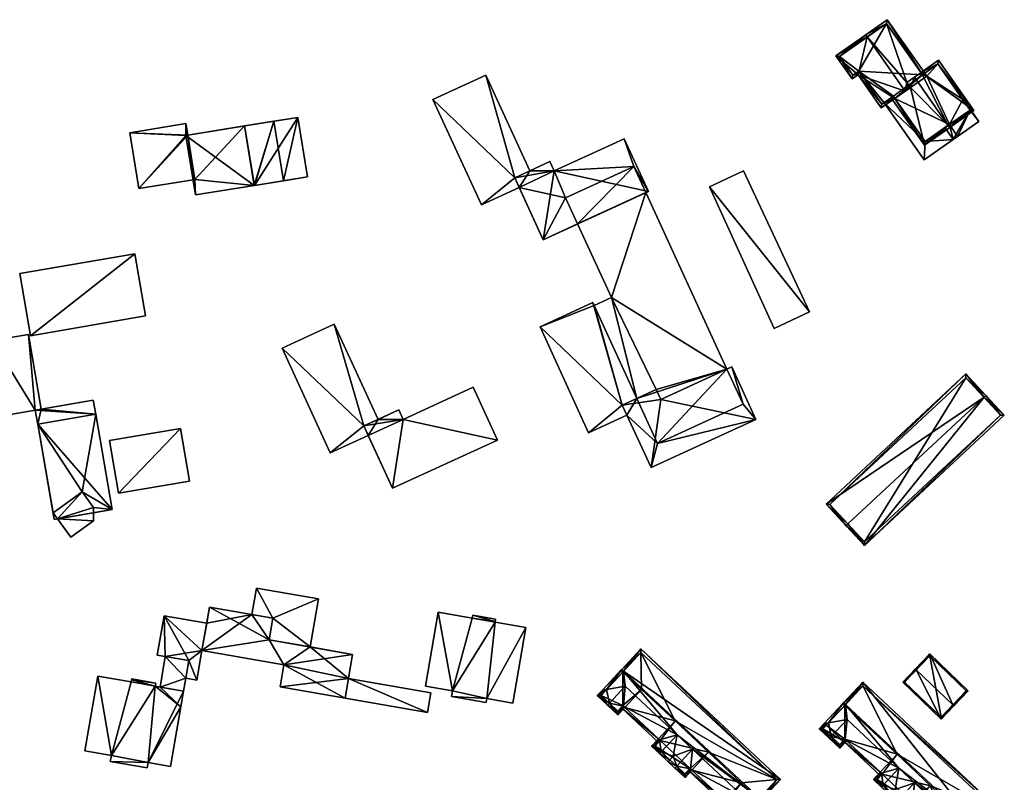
# Model space of a CAD drawing. Header units: inches. Extents: x 2685601 to 2690022, y 1235992 to 1239010.
# Tile 284 of 390: x 2689258 to 2689445, y 1237500 to 1237645. Entities that reach past the tile are written whole.
import ezdxf

# ---------------------------------------------------------------- set-up
doc = ezdxf.new("R2010")
doc.units = ezdxf.units.IN
doc.header["$MEASUREMENT"] = 0
doc.layers.add('Gebaeude Einzelhaus', color=10, linetype='Continuous')
doc.layers.add('Offenes Gebaeude', color=10, linetype='Continuous')

msp = doc.modelspace()

# ---------------------------------------------------------------- meshes
at = {"layer": 'Gebaeude Einzelhaus'}
mesh = msp.add_polyface(dxfattribs=at)
corners = [(2689426.62, 1237632.727, 479.496), (2689429.317, 1237634.615, 477.58), (2689422.776, 1237643.965, 477.58), (2689422.9, 1237644.661, 477.288), (2689418.808, 1237641.799, 480.196), (2689419.095, 1237641.389, 480.196), (2689430.014, 1237634.492, 477.288), (2689429.604, 1237634.205, 477.579), (2689426.318, 1237631.063, 480.196), (2689427.302, 1237631.751, 479.496), (2689417.334, 1237634.201, 477.87), (2689413.111, 1237637.814, 477.288), (2689416.195, 1237633.404, 477.288), (2689424.346, 1237629.684, 479.19), (2689421.76, 1237627.875, 477.87), (2689429.317, 1237634.615, 477.579), (2689413.808, 1237637.69, 477.497), (2689416.318, 1237634.1, 477.497), (2689417.456, 1237634.898, 478.079), (2689421.883, 1237628.571, 478.079), (2689424.059, 1237630.094, 479.19), (2689424.346, 1237629.684, 477.557), (2689424.059, 1237630.094, 477.557), (2689423.65, 1237629.807, 477.288), (2689429.955, 1237620.793, 477.288), (2689434.487, 1237624.573, 480.45), (2689434.774, 1237624.163, 480.45), (2689428.073, 1237633.744, 480.45), (2689429.317, 1237634.615, 479.59), (2689439.351, 1237627.365, 477.288), (2689432.649, 1237636.945, 477.288), (2689430.079, 1237621.489, 477.557), (2689438.655, 1237627.488, 477.571), (2689432.526, 1237636.249, 477.571), (2689429.604, 1237634.205, 479.59), (2689430.014, 1237634.492, 465.349), (2689429.604, 1237634.205, 465.349), (2689422.776, 1237643.965, 465.349), (2689413.808, 1237637.69, 465.349), (2689416.318, 1237634.1, 465.349), (2689417.456, 1237634.898, 465.349), (2689421.883, 1237628.571, 465.349), (2689422.326, 1237628.881, 471.591), (2689424.059, 1237630.094, 471.591), (2689422.326, 1237628.881, 465.349), (2689424.346, 1237629.684, 471.591), (2689424.059, 1237630.094, 465.349), (2689430.41, 1237633.925, 465.349), (2689424.346, 1237629.684, 465.349), (2689430.079, 1237621.489, 471.591), (2689433.868, 1237624.139, 474.633), (2689433.868, 1237624.139, 471.591), (2689438.655, 1237627.488, 474.633), (2689437.267, 1237629.471, 474.633), (2689432.526, 1237636.249, 465.349), (2689437.267, 1237629.471, 465.349), (2689434.713, 1237624.731, 465.349), (2689438.655, 1237627.488, 465.349), (2689430.079, 1237621.489, 465.349)]
mesh.append_faces([[corners[k] for k in face] for face in [(29, 33, 30), (30, 33, 28), (28, 33, 34), (26, 32, 29), (29, 32, 33), (26, 25, 32), (24, 31, 26), (26, 31, 25), (23, 21, 24), (24, 21, 31), (23, 22, 21), (25, 28, 27), (26, 29, 25), (25, 29, 28), (28, 29, 30), (9, 27, 0), (9, 25, 27), (21, 24, 9), (9, 24, 25), (25, 24, 26), (21, 23, 24), (21, 22, 23), (10, 19, 14), (14, 19, 13), (13, 19, 20), (10, 18, 19), (12, 17, 10), (10, 17, 18), (4, 16, 11), (11, 16, 12), (12, 16, 17), (4, 5, 16), (3, 2, 4), (4, 2, 5), (6, 15, 3), (3, 15, 2), (6, 7, 15), (5, 10, 8), (8, 10, 13), (13, 10, 14), (4, 11, 5), (5, 11, 10), (10, 11, 12), (0, 8, 9), (0, 5, 8), (3, 1, 6), (6, 1, 7), (0, 2, 5), (5, 2, 4), (4, 2, 3), (3, 2, 1), (0, 1, 2)]], dxfattribs={"color": 13})
mesh.append_faces([[corners[k] for k in face] for face in [(48, 56, 58), (56, 55, 57), (48, 47, 56), (56, 47, 55), (55, 47, 54), (54, 47, 35), (27, 15, 0), (27, 28, 15), (34, 7, 28), (28, 7, 15), (33, 6, 34), (34, 6, 7), (33, 54, 6), (6, 54, 35), (54, 53, 55), (53, 32, 52), (54, 33, 53), (53, 33, 32), (32, 50, 52), (50, 49, 51), (50, 31, 49), (32, 25, 50), (50, 25, 31), (49, 31, 45), (45, 31, 21), (46, 36, 48), (48, 36, 47), (47, 36, 35), (44, 40, 46), (46, 40, 36), (36, 40, 37), (37, 40, 38), (38, 40, 39), (44, 41, 40), (21, 43, 45), (21, 22, 43), (21, 13, 22), (22, 13, 20), (42, 41, 44), (42, 19, 41), (42, 22, 19), (19, 22, 20), (42, 43, 22), (19, 18, 41), (41, 18, 40), (18, 17, 40), (40, 17, 39), (17, 16, 39), (39, 16, 38), (16, 37, 38), (5, 2, 16), (16, 2, 37), (15, 37, 2), (15, 36, 37), (15, 7, 36), (6, 36, 7), (6, 35, 36), (8, 21, 9), (8, 13, 21)]], dxfattribs={"color": 41})
mesh = msp.add_polyface(dxfattribs=at)
corners = [(2689351.989, 1237614.619, 479.56), (2689345.654, 1237609.438, 479.56), (2689352.85, 1237612.744, 479.56), (2689336.434, 1237629.506, 479.56), (2689346.484, 1237634.124, 479.56), (2689354.843, 1237615.93, 479.56), (2689346.484, 1237634.124, 466.446), (2689354.843, 1237615.93, 466.446), (2689336.434, 1237629.506, 466.446), (2689345.654, 1237609.438, 466.446), (2689352.85, 1237612.744, 466.446), (2689351.989, 1237614.619, 466.446)]
mesh.append_faces([[corners[k] for k in face] for face in [(3, 0, 4), (4, 0, 5), (3, 1, 0), (0, 1, 2)]], dxfattribs={"color": 13})
mesh.append_faces([[corners[k] for k in face] for face in [(7, 11, 6), (6, 11, 8), (8, 11, 9), (9, 11, 10), (9, 10, 1), (1, 10, 2), (1, 3, 9), (9, 3, 8), (3, 4, 8), (8, 4, 6), (7, 6, 5), (5, 6, 4)]], dxfattribs={"color": 41})
mesh = msp.add_polyface(dxfattribs=at)
corners = [(2689430.079, 1237621.489, 471.591), (2689422.326, 1237628.881, 471.591), (2689429.919, 1237618.023, 471.591), (2689424.346, 1237629.684, 471.591), (2689424.059, 1237630.094, 471.591), (2689435.444, 1237621.887, 471.591), (2689433.868, 1237624.139, 471.591), (2689438.655, 1237627.488, 474.633), (2689440.308, 1237625.288, 474.633), (2689437.344, 1237629.525, 474.633), (2689435.444, 1237621.886, 474.633), (2689437.267, 1237629.471, 474.633), (2689433.868, 1237624.139, 474.633), (2689429.919, 1237618.023, 465.349), (2689422.326, 1237628.881, 465.349), (2689435.444, 1237621.886, 465.349), (2689436.289, 1237622.478, 465.349), (2689436.289, 1237622.478, 471.591), (2689430.079, 1237621.489, 465.349), (2689424.346, 1237629.684, 465.349), (2689424.059, 1237630.094, 465.349), (2689434.713, 1237624.731, 465.349), (2689440.308, 1237625.288, 465.349), (2689437.344, 1237629.525, 465.349), (2689437.267, 1237629.471, 465.349), (2689438.655, 1237627.488, 465.349)]
mesh.append_faces([[corners[k] for k in face] for face in [(10, 7, 12), (7, 9, 11), (10, 8, 7), (7, 8, 9), (0, 5, 6), (0, 2, 5), (4, 1, 3), (3, 1, 0), (0, 1, 2)]], dxfattribs={"color": 13})
mesh.append_faces([[corners[k] for k in face] for face in [(23, 25, 24), (25, 16, 21), (23, 22, 25), (25, 22, 16), (12, 5, 10), (12, 6, 5), (23, 24, 9), (9, 24, 11), (9, 8, 23), (23, 8, 22), (10, 17, 8), (8, 17, 22), (22, 17, 16), (10, 5, 17), (15, 21, 16), (15, 18, 21), (18, 14, 19), (19, 14, 20), (15, 13, 18), (18, 13, 14), (5, 16, 17), (2, 15, 5), (5, 15, 16), (2, 13, 15), (14, 13, 1), (1, 13, 2)]], dxfattribs={"color": 41})
mesh = msp.add_polyface(dxfattribs=at)
corners = [(2689307.996, 1237614.034, 477.947), (2689312.558, 1237614.766, 477.947), (2689310.739, 1237626.084, 477.947), (2689306.176, 1237625.35, 477.947), (2689289.415, 1237622.655, 478.516), (2689278.743, 1237623.174, 478.516), (2689280.454, 1237612.534, 478.516), (2689289.429, 1237624.893, 478.516), (2689290.776, 1237614.195, 478.516), (2689289.779, 1237622.714, 478.516), (2689302.399, 1237613.134, 479.512), (2689289.415, 1237622.655, 479.512), (2689291.235, 1237611.339, 479.512), (2689306.176, 1237625.35, 479.512), (2689302.491, 1237613.149, 479.512), (2689307.996, 1237614.034, 479.512), (2689302.399, 1237613.134, 477.947), (2689302.399, 1237613.134, 467.249), (2689302.491, 1237613.149, 467.249), (2689302.491, 1237613.149, 477.947), (2689312.558, 1237614.766, 467.249), (2689310.739, 1237626.084, 467.249), (2689300.579, 1237624.45, 467.249), (2689300.579, 1237624.45, 477.947), (2689289.429, 1237624.893, 467.249), (2689289.779, 1237622.714, 467.249), (2689278.743, 1237623.174, 467.249), (2689280.454, 1237612.534, 467.249), (2689290.776, 1237614.195, 467.249), (2689291.139, 1237614.253, 467.249), (2689291.235, 1237611.339, 467.249)]
mesh.append_faces([[corners[k] for k in face] for face in [(13, 14, 15), (13, 10, 14), (13, 11, 10), (10, 11, 12), (7, 4, 9), (4, 6, 8), (7, 5, 4), (4, 5, 6), (0, 2, 3), (0, 1, 2)]], dxfattribs={"color": 13})
mesh.append_faces([[corners[k] for k in face] for face in [(29, 30, 28), (29, 17, 30), (29, 22, 17), (29, 25, 22), (10, 19, 14), (10, 16, 19), (30, 16, 12), (12, 16, 10), (30, 17, 16), (30, 8, 28), (8, 11, 4), (30, 12, 8), (8, 12, 11), (11, 9, 4), (13, 23, 11), (11, 23, 9), (9, 23, 25), (25, 23, 22), (13, 3, 23), (13, 15, 3), (3, 15, 0), (15, 14, 0), (0, 14, 19), (25, 26, 24), (25, 27, 26), (25, 28, 27), (25, 29, 28), (27, 28, 6), (6, 28, 8), (6, 5, 27), (27, 5, 26), (5, 7, 26), (26, 7, 24), (24, 9, 25), (24, 7, 9), (18, 21, 20), (18, 22, 21), (18, 17, 22), (3, 22, 23), (2, 21, 3), (3, 21, 22), (2, 1, 21), (21, 1, 20), (0, 20, 1), (0, 18, 20), (0, 19, 18), (16, 18, 19), (16, 17, 18)]], dxfattribs={"color": 41})
mesh = msp.add_polyface(dxfattribs=at)
corners = [(2689370.383, 1237591.829, 472.201), (2689392.378, 1237578.227, 472.2), (2689376.959, 1237611.789, 472.201), (2689378.895, 1237574.339, 472.2), (2689379.77, 1237572.434, 472.2), (2689363.956, 1237605.815, 472.201), (2689375.225, 1237572.653, 472.2), (2689367.106, 1237590.324, 472.201), (2689379.77, 1237572.434, 481.976), (2689397.901, 1237568.658, 481.976), (2689393.309, 1237578.655, 481.976), (2689377.939, 1237559.486, 481.976), (2689372.471, 1237571.386, 481.976), (2689378.895, 1237574.339, 481.976), (2689359.481, 1237615.896, 480.84), (2689351.989, 1237614.619, 480.84), (2689357.415, 1237602.809, 480.84), (2689358.66, 1237617.684, 480.84), (2689377.436, 1237612.008, 480.84), (2689372.831, 1237622.03, 480.84), (2689367.106, 1237590.324, 466.446), (2689370.383, 1237591.829, 466.446), (2689392.378, 1237578.227, 466.446), (2689376.959, 1237611.789, 466.446), (2689363.956, 1237605.815, 466.446), (2689375.225, 1237572.653, 466.446), (2689374.689, 1237616.729, 466.446), (2689361.686, 1237610.755, 466.446), (2689379.164, 1237564.08, 466.446), (2689395.441, 1237571.559, 466.446), (2689373.356, 1237569.461, 480.697), (2689377.939, 1237559.486, 466.446), (2689372.471, 1237571.386, 480.697), (2689373.356, 1237569.461, 466.446), (2689397.901, 1237568.658, 466.446), (2689393.309, 1237578.655, 466.446), (2689375.225, 1237572.652, 480.697), (2689375.225, 1237572.652, 466.446), (2689372.471, 1237571.386, 466.446), (2689354.843, 1237615.93, 479.56), (2689358.66, 1237617.684, 466.446), (2689354.843, 1237615.93, 466.446), (2689351.989, 1237614.619, 479.56), (2689352.85, 1237612.744, 479.56), (2689357.415, 1237602.809, 466.446), (2689352.85, 1237612.744, 466.446), (2689377.436, 1237612.008, 466.446), (2689372.831, 1237622.03, 466.446), (2689359.481, 1237615.896, 466.446), (2689351.989, 1237614.619, 466.446)]
mesh.append_faces([[corners[k] for k in face] for face in [(14, 18, 19), (14, 16, 18), (17, 15, 14), (14, 15, 16), (11, 8, 12), (12, 8, 13), (11, 9, 8), (8, 9, 10), (3, 0, 6), (6, 0, 7), (0, 2, 5), (4, 1, 3), (3, 1, 0), (0, 1, 2)]], dxfattribs={"color": 13})
mesh.append_faces([[corners[k] for k in face] for face in [(26, 46, 23), (26, 47, 46), (27, 48, 26), (26, 48, 47), (48, 41, 40), (27, 45, 48), (48, 45, 41), (41, 45, 49), (27, 44, 45), (27, 24, 44), (17, 14, 40), (40, 14, 48), (14, 19, 48), (48, 19, 47), (19, 18, 47), (47, 18, 46), (46, 2, 23), (5, 44, 24), (5, 16, 44), (46, 18, 2), (2, 18, 5), (5, 18, 16), (15, 43, 16), (16, 43, 44), (44, 43, 45), (15, 42, 43), (15, 39, 42), (39, 40, 41), (15, 17, 39), (39, 17, 40), (34, 29, 35), (35, 29, 22), (34, 28, 29), (28, 33, 37), (37, 33, 38), (34, 31, 28), (28, 31, 33), (12, 36, 32), (36, 3, 6), (12, 13, 36), (36, 13, 3), (4, 3, 8), (8, 3, 13), (8, 1, 4), (1, 35, 22), (8, 10, 1), (1, 10, 35), (10, 9, 35), (35, 9, 34), (9, 11, 34), (34, 11, 31), (31, 30, 33), (30, 12, 32), (31, 11, 30), (30, 11, 12), (25, 22, 28), (28, 22, 29), (23, 24, 26), (26, 24, 27), (20, 21, 25), (25, 21, 22), (22, 21, 23), (23, 21, 24), (21, 0, 24), (24, 0, 5), (1, 22, 2), (2, 22, 23), (21, 20, 0), (0, 20, 7)]], dxfattribs={"color": 41})
mesh = msp.add_polyface(dxfattribs=at)
corners = [(2689259.861, 1237584.564, 479.144), (2689279.721, 1237600.132, 479.144), (2689257.834, 1237596.378, 479.144), (2689281.747, 1237588.317, 479.144), (2689257.834, 1237596.378, 467.265), (2689279.721, 1237600.132, 467.265), (2689259.861, 1237584.564, 467.265), (2689281.747, 1237588.317, 467.265)]
mesh.append_faces([[corners[k] for k in face] for face in [(3, 1, 0), (0, 1, 2)]], dxfattribs={"color": 13})
mesh.append_faces([[corners[k] for k in face] for face in [(4, 5, 6), (6, 5, 7), (1, 3, 5), (5, 3, 7), (3, 0, 7), (7, 0, 6), (0, 2, 6), (6, 2, 4), (2, 1, 4), (4, 1, 5)]], dxfattribs={"color": 41})
mesh = msp.add_polyface(dxfattribs=at)
corners = [(2689372.471, 1237571.386, 480.697), (2689366.859, 1237590.864, 480.697), (2689356.81, 1237586.246, 480.697), (2689375.225, 1237572.652, 480.697), (2689366.061, 1237566.11, 480.697), (2689373.356, 1237569.461, 480.697), (2689366.859, 1237590.864, 466.446), (2689367.106, 1237590.324, 472.201), (2689367.107, 1237590.324, 466.446), (2689375.225, 1237572.653, 472.2), (2689356.81, 1237586.246, 466.446), (2689366.061, 1237566.11, 466.446), (2689373.356, 1237569.461, 466.446), (2689372.471, 1237571.386, 466.446), (2689375.225, 1237572.652, 466.446)]
mesh.append_faces([[corners[k] for k in face] for face in [(0, 4, 5), (0, 2, 4), (3, 1, 0), (0, 1, 2)]], dxfattribs={"color": 13})
mesh.append_faces([[corners[k] for k in face] for face in [(10, 13, 11), (11, 13, 12), (10, 8, 13), (13, 8, 14), (10, 6, 8), (5, 4, 12), (12, 4, 11), (4, 2, 11), (11, 2, 10), (2, 1, 10), (10, 1, 6), (9, 7, 3), (3, 7, 1), (1, 7, 6), (6, 7, 8)]], dxfattribs={"color": 41})
mesh = msp.add_polyface(dxfattribs=at)
corners = [(2689323.286, 1237567.413, 480.081), (2689316.866, 1237562.266, 480.081), (2689324.119, 1237565.599, 480.081), (2689307.704, 1237582.209, 480.081), (2689317.658, 1237586.783, 480.081), (2689325.988, 1237568.654, 480.081), (2689317.658, 1237586.783, 468.553), (2689325.988, 1237568.654, 468.553), (2689307.704, 1237582.209, 468.553), (2689316.866, 1237562.266, 468.553), (2689324.119, 1237565.599, 468.553), (2689323.286, 1237567.413, 468.553)]
mesh.append_faces([[corners[k] for k in face] for face in [(3, 0, 4), (4, 0, 5), (3, 1, 0), (0, 1, 2)]], dxfattribs={"color": 13})
mesh.append_faces([[corners[k] for k in face] for face in [(11, 6, 7), (11, 8, 6), (10, 9, 11), (11, 9, 8), (9, 10, 1), (1, 10, 2), (1, 3, 9), (9, 3, 8), (3, 4, 8), (8, 4, 6), (7, 6, 5), (5, 6, 4)]], dxfattribs={"color": 41})
mesh = msp.add_polyface(dxfattribs=at)
corners = [(2689264.96, 1237549.711, 478.427), (2689271.829, 1237549.365, 478.427), (2689271.812, 1237550.886, 478.427), (2689267.484, 1237546.223, 478.427), (2689261.206, 1237567.728, 480.17), (2689264.315, 1237549.6, 480.17), (2689275.358, 1237551.494, 480.17), (2689272.248, 1237569.623, 480.17), (2689252.514, 1237583.625, 473.912), (2689254.954, 1237569.399, 473.912), (2689260.749, 1237570.393, 473.674), (2689259.451, 1237584.815, 473.627), (2689261.891, 1237570.59, 473.627), (2689260.749, 1237570.394, 478.463), (2689261.206, 1237567.728, 478.463), (2689272.248, 1237569.623, 478.463), (2689271.791, 1237572.288, 478.463), (2689271.829, 1237549.365, 468.033), (2689267.484, 1237546.223, 468.033), (2689271.812, 1237550.886, 468.033), (2689264.96, 1237549.711, 468.033), (2689269.646, 1237554.86, 468.033), (2689264.125, 1237550.865, 468.033), (2689271.801, 1237551.881, 468.033), (2689261.206, 1237567.728, 468.033), (2689264.315, 1237549.6, 468.033), (2689275.358, 1237551.494, 468.033), (2689272.248, 1237569.623, 468.033), (2689254.954, 1237569.399, 468.033), (2689252.514, 1237583.625, 468.033), (2689260.749, 1237570.393, 468.033), (2689259.451, 1237584.815, 468.033), (2689261.891, 1237570.59, 468.033), (2689271.791, 1237572.288, 468.033)]
mesh.append_faces([[corners[k] for k in face] for face in [(13, 15, 16), (13, 14, 15), (8, 10, 11), (11, 10, 12), (8, 9, 10), (4, 6, 7), (4, 5, 6), (3, 1, 0), (0, 1, 2)]], dxfattribs={"color": 13})
mesh.append_faces([[corners[k] for k in face] for face in [(27, 32, 33), (27, 24, 32), (32, 24, 30), (16, 12, 13), (13, 12, 10), (16, 33, 12), (12, 33, 32), (15, 27, 16), (16, 27, 33), (14, 10, 24), (24, 10, 30), (14, 13, 10), (30, 31, 32), (28, 29, 30), (30, 29, 31), (8, 11, 29), (29, 11, 31), (32, 31, 12), (12, 31, 11), (9, 28, 10), (10, 28, 30), (9, 8, 28), (28, 8, 29), (25, 22, 20), (21, 26, 23), (23, 26, 19), (21, 27, 26), (25, 24, 22), (22, 24, 21), (21, 24, 27), (15, 26, 27), (7, 6, 15), (15, 6, 26), (26, 2, 19), (0, 25, 20), (2, 5, 0), (0, 5, 25), (26, 6, 2), (2, 6, 5), (14, 5, 4), (14, 25, 5), (14, 24, 25), (15, 14, 7), (7, 14, 4), (17, 20, 19), (19, 20, 23), (23, 20, 21), (21, 20, 22), (17, 18, 20), (18, 3, 20), (20, 3, 0), (2, 1, 19), (19, 1, 17), (1, 3, 17), (17, 3, 18)]], dxfattribs={"color": 41})
mesh = msp.add_polyface(dxfattribs=at)
corners = [(2689441.304, 1237572.862, 484.927), (2689418.548, 1237544.673, 482.367), (2689445.168, 1237569.444, 482.367), (2689415.415, 1237548.772, 484.927), (2689415.049, 1237548.431, 484.927), (2689441.67, 1237573.203, 484.927), (2689437.869, 1237577.288, 482.367), (2689411.248, 1237552.516, 482.367), (2689418.573, 1237545.379, 482.616), (2689411.954, 1237552.491, 482.596), (2689444.461, 1237569.469, 482.616), (2689437.844, 1237576.581, 482.597), (2689444.461, 1237569.469, 470.289), (2689437.844, 1237576.581, 470.289), (2689411.954, 1237552.491, 470.289), (2689418.573, 1237545.379, 470.289)]
mesh.append_faces([[corners[k] for k in face] for face in [(11, 9, 6), (6, 9, 7), (0, 11, 5), (10, 0, 5), (5, 11, 6), (2, 10, 5), (1, 8, 10), (1, 10, 2), (3, 8, 4), (9, 3, 4), (7, 9, 4), (4, 8, 1), (0, 7, 3), (3, 7, 4), (5, 6, 0), (0, 6, 7), (0, 2, 5), (4, 1, 3), (3, 1, 0), (0, 1, 2)]], dxfattribs={"color": 13})
mesh.append_faces([[corners[k] for k in face] for face in [(13, 15, 14), (12, 15, 13), (8, 15, 12), (8, 12, 10), (14, 15, 3), (3, 15, 8), (9, 14, 3), (13, 14, 9), (11, 13, 9), (12, 13, 0), (0, 13, 11), (10, 12, 0)]], dxfattribs={"color": 41})
mesh = msp.add_polyface(dxfattribs=at)
corners = [(2689330.748, 1237568.63, 481.36), (2689329.909, 1237570.455, 481.36), (2689323.286, 1237567.413, 481.36), (2689328.736, 1237555.549, 481.36), (2689348.689, 1237564.716, 481.36), (2689344.078, 1237574.754, 481.36), (2689330.748, 1237568.63, 468.553), (2689344.078, 1237574.754, 468.553), (2689329.909, 1237570.455, 468.553), (2689325.988, 1237568.654, 480.081), (2689325.988, 1237568.654, 468.553), (2689323.286, 1237567.413, 480.081), (2689324.119, 1237565.599, 480.081), (2689328.736, 1237555.549, 468.553), (2689324.119, 1237565.599, 468.553), (2689348.689, 1237564.716, 468.553), (2689323.286, 1237567.413, 468.553)]
mesh.append_faces([[corners[k] for k in face] for face in [(0, 4, 5), (0, 3, 4), (0, 2, 3), (0, 1, 2)]], dxfattribs={"color": 13})
mesh.append_faces([[corners[k] for k in face] for face in [(6, 10, 8), (6, 14, 10), (10, 14, 16), (6, 13, 14), (6, 15, 13), (6, 7, 15), (5, 4, 7), (7, 4, 15), (4, 3, 15), (15, 3, 13), (2, 12, 3), (3, 12, 13), (13, 12, 14), (2, 11, 12), (1, 9, 2), (2, 9, 11), (1, 8, 9), (9, 8, 10), (1, 0, 8), (8, 0, 6), (0, 5, 6), (6, 5, 7)]], dxfattribs={"color": 41})
mesh = msp.add_polyface(dxfattribs=at)
corners = [(2689288.364, 1237566.929, 475.192), (2689274.89, 1237564.619, 475.192), (2689276.606, 1237554.614, 475.192), (2689290.08, 1237556.924, 475.192), (2689290.08, 1237556.924, 468.263), (2689276.606, 1237554.614, 468.263), (2689288.364, 1237566.929, 468.263), (2689274.89, 1237564.619, 468.263)]
mesh.append_faces([[corners[k] for k in face] for face in [(0, 2, 3), (0, 1, 2)]], dxfattribs={"color": 13})
mesh.append_faces([[corners[k] for k in face] for face in [(4, 5, 6), (6, 5, 7), (2, 1, 5), (5, 1, 7), (1, 0, 7), (7, 0, 6), (0, 3, 6), (6, 3, 4), (3, 2, 4), (4, 2, 5)]], dxfattribs={"color": 41})
mesh = msp.add_polyface(dxfattribs=at)
corners = [(2689291.486, 1237519.068, 475.045), (2689289.985, 1237522.776, 475.045), (2689289.405, 1237519.429, 475.045), (2689292.458, 1237524.668, 475.045), (2689285.264, 1237531.319, 475.045), (2689283.963, 1237523.821, 475.045), (2689293.368, 1237529.913, 475.045), (2689308.055, 1237521.961, 476.04), (2689319.696, 1237515.629, 476.04), (2689321.143, 1237523.964, 476.04), (2689307.329, 1237517.775, 476.04), (2689305.23, 1237526.725, 476.04), (2689293.898, 1237532.969, 476.04), (2689305.951, 1237530.878, 476.04), (2689292.458, 1237524.668, 476.04), (2689335.405, 1237512.903, 475.187), (2689336.054, 1237516.644, 475.187), (2689320.345, 1237519.369, 475.187), (2689319.696, 1237515.629, 475.187), (2689275.233, 1237504.761, 480.306), (2689272.649, 1237519.818, 480.306), (2689270.188, 1237505.636, 480.306), (2689279.004, 1237518.715, 480.306), (2689282.245, 1237503.393, 480.306), (2689275.03, 1237503.593, 480.306), (2689283.559, 1237517.896, 480.306), (2689282.069, 1237502.371, 480.306), (2689288.975, 1237516.956, 480.306), (2689286.494, 1237502.655, 480.306), (2689279.074, 1237519.12, 480.306), (2689283.663, 1237518.489, 480.306), (2689279.101, 1237519.28, 480.306), (2689305.951, 1237530.878, 475.328), (2689302.834, 1237536.541, 475.328), (2689301.971, 1237531.568, 475.328), (2689314.623, 1237534.496, 475.328), (2689313.039, 1237525.37, 475.328), (2689305.23, 1237526.725, 475.328), (2689289.405, 1237519.429, 474.333), (2689285.498, 1237523.555, 474.333), (2689284.487, 1237517.735, 474.333), (2689289.985, 1237522.776, 474.333), (2689288.975, 1237516.956, 474.333), (2689285.264, 1237531.319, 467.062), (2689293.368, 1237529.913, 467.062), (2689283.963, 1237523.821, 467.062), (2689285.497, 1237523.555, 467.062), (2689291.486, 1237519.068, 467.062), (2689289.405, 1237519.429, 467.062), (2689292.458, 1237524.668, 467.062), (2689289.985, 1237522.776, 467.062), (2689293.898, 1237532.969, 467.062), (2689301.971, 1237531.568, 467.062), (2689308.055, 1237521.961, 467.062), (2689307.329, 1237517.775, 467.062), (2689319.696, 1237515.629, 467.062), (2689321.143, 1237523.964, 467.062), (2689320.345, 1237519.369, 467.062), (2689313.039, 1237525.37, 467.062), (2689305.23, 1237526.725, 467.062), (2689305.951, 1237530.878, 467.062), (2689335.405, 1237512.903, 467.062), (2689336.054, 1237516.644, 467.062), (2689283.663, 1237518.489, 467.062), (2689283.559, 1237517.896, 467.062), (2689279.101, 1237519.28, 467.062), (2689279.074, 1237519.12, 467.062), (2689279.004, 1237518.715, 467.062), (2689272.649, 1237519.818, 467.062), (2689270.188, 1237505.636, 467.062), (2689275.233, 1237504.761, 467.062), (2689275.03, 1237503.593, 467.062), (2689282.069, 1237502.371, 467.062), (2689282.245, 1237503.393, 467.062), (2689286.494, 1237502.655, 467.062), (2689288.464, 1237514.006, 467.062), (2689288.975, 1237516.956, 467.062), (2689284.487, 1237517.735, 467.062), (2689302.834, 1237536.541, 467.062), (2689314.623, 1237534.496, 467.062)]
mesh.append_faces([[corners[k] for k in face] for face in [(38, 40, 42), (41, 39, 38), (38, 39, 40), (35, 32, 36), (36, 32, 37), (35, 33, 32), (32, 33, 34), (29, 30, 31), (22, 25, 29), (29, 25, 30), (25, 23, 27), (27, 23, 28), (23, 24, 26), (22, 19, 25), (25, 19, 23), (23, 19, 24), (22, 20, 19), (19, 20, 21), (15, 17, 18), (15, 16, 17), (7, 11, 14), (14, 11, 12), (12, 11, 13), (7, 9, 11), (10, 8, 7), (7, 8, 9), (4, 3, 6), (5, 1, 4), (4, 1, 3), (3, 1, 0), (0, 1, 2)]], dxfattribs={"color": 13})
mesh.append_faces([[corners[k] for k in face] for face in [(48, 46, 50), (76, 77, 48), (48, 77, 46), (38, 42, 48), (48, 42, 76), (46, 40, 39), (46, 77, 40), (78, 60, 52), (60, 58, 59), (78, 79, 60), (60, 79, 58), (35, 36, 79), (79, 36, 58), (34, 33, 52), (52, 33, 78), (33, 35, 78), (78, 35, 79), (75, 77, 76), (75, 64, 77), (64, 66, 63), (63, 66, 65), (64, 67, 66), (64, 70, 67), (67, 70, 68), (68, 70, 69), (74, 73, 75), (75, 73, 64), (64, 73, 70), (70, 73, 71), (71, 73, 72), (64, 40, 77), (40, 27, 42), (64, 25, 40), (40, 25, 27), (28, 42, 27), (28, 75, 42), (42, 75, 76), (28, 74, 75), (28, 23, 74), (74, 23, 73), (23, 26, 73), (73, 26, 72), (26, 24, 72), (72, 24, 71), (24, 19, 71), (71, 19, 70), (19, 21, 70), (70, 21, 69), (21, 20, 69), (69, 20, 68), (20, 22, 68), (68, 22, 67), (22, 29, 67), (67, 29, 66), (29, 31, 66), (66, 31, 65), (31, 30, 65), (65, 30, 63), (30, 25, 63), (63, 25, 64), (55, 57, 61), (61, 57, 62), (17, 16, 57), (57, 16, 62), (16, 15, 62), (62, 15, 61), (18, 61, 15), (18, 55, 61), (57, 58, 56), (59, 52, 60), (52, 44, 51), (59, 49, 52), (52, 49, 44), (57, 53, 58), (58, 53, 59), (59, 53, 49), (57, 54, 53), (57, 55, 54), (13, 11, 32), (32, 11, 37), (11, 36, 37), (36, 56, 58), (11, 9, 36), (36, 9, 56), (56, 17, 57), (17, 8, 18), (56, 9, 17), (17, 9, 8), (10, 18, 8), (10, 54, 18), (18, 54, 55), (10, 7, 54), (54, 7, 53), (7, 3, 53), (53, 3, 49), (7, 14, 3), (12, 6, 14), (14, 6, 3), (12, 51, 6), (6, 51, 44), (12, 34, 51), (51, 34, 52), (12, 13, 34), (34, 13, 32), (43, 46, 45), (50, 47, 48), (43, 49, 46), (46, 49, 50), (50, 49, 47), (43, 44, 49), (0, 49, 3), (0, 47, 49), (38, 0, 2), (48, 47, 38), (38, 47, 0), (1, 41, 2), (2, 41, 38), (1, 39, 41), (39, 45, 46), (1, 5, 39), (39, 5, 45), (5, 4, 45), (45, 4, 43), (4, 6, 43), (43, 6, 44)]], dxfattribs={"color": 41})
mesh = msp.add_polyface(dxfattribs=at)
corners = [(2689348.285, 1237530.217, 482.724), (2689348.366, 1237530.689, 482.724), (2689344.024, 1237531.443, 482.724), (2689343.924, 1237530.861, 482.724), (2689340.159, 1237517.013, 482.724), (2689337.433, 1237531.988, 482.724), (2689348.259, 1237530.069, 482.724), (2689334.989, 1237517.909, 482.724), (2689346.684, 1237515.555, 482.724), (2689339.978, 1237515.963, 482.724), (2689346.556, 1237514.821, 482.724), (2689354.134, 1237529.049, 482.724), (2689351.643, 1237514.695, 482.724), (2689346.556, 1237514.821, 469.886), (2689339.978, 1237515.963, 469.886), (2689346.684, 1237515.555, 469.886), (2689351.643, 1237514.695, 469.886), (2689354.134, 1237529.049, 469.886), (2689348.259, 1237530.069, 469.886), (2689348.285, 1237530.217, 469.886), (2689348.366, 1237530.689, 469.886), (2689344.024, 1237531.443, 469.886), (2689343.924, 1237530.861, 469.886), (2689337.433, 1237531.988, 469.886), (2689334.989, 1237517.909, 469.886), (2689340.159, 1237517.013, 469.886)]
mesh.append_faces([[corners[k] for k in face] for face in [(6, 8, 11), (11, 8, 12), (8, 9, 10), (6, 4, 8), (8, 4, 9), (4, 5, 7), (0, 3, 6), (6, 3, 4), (4, 3, 5), (0, 2, 3), (0, 1, 2)]], dxfattribs={"color": 13})
mesh.append_faces([[corners[k] for k in face] for face in [(19, 21, 20), (19, 22, 21), (22, 25, 23), (23, 25, 24), (25, 15, 14), (14, 15, 13), (15, 17, 16), (19, 18, 22), (22, 18, 25), (25, 18, 15), (15, 18, 17), (9, 4, 14), (14, 4, 25), (4, 7, 25), (25, 7, 24), (7, 5, 24), (24, 5, 23), (5, 3, 23), (23, 3, 22), (3, 2, 22), (22, 2, 21), (2, 1, 21), (21, 1, 20), (1, 0, 20), (20, 0, 19), (0, 6, 19), (19, 6, 18), (6, 11, 18), (18, 11, 17), (11, 12, 17), (17, 12, 16), (12, 8, 16), (16, 8, 15), (8, 10, 15), (15, 10, 13), (10, 9, 13), (13, 9, 14)]], dxfattribs={"color": 41})
mesh = msp.add_polyface(dxfattribs=at)
corners = [(2689395.354, 1237493.172, 482.869), (2689398.783, 1237496.11, 482.567), (2689398.418, 1237496.452, 482.869), (2689395.26, 1237492.34, 482.567), (2689392.735, 1237493.438, 484.131), (2689395.744, 1237496.657, 484.131), (2689394.29, 1237491.301, 482.567), (2689392.394, 1237493.073, 484.131), (2689392.172, 1237495.91, 482.791), (2689390.604, 1237494.746, 482.567), (2689391.915, 1237496.15, 482.567), (2689394.266, 1237492.008, 482.868), (2689391.31, 1237494.77, 482.886), (2689392.28, 1237495.809, 482.886), (2689372.667, 1237514.135, 482.791), (2689371.639, 1237512.466, 482.567), (2689372.95, 1237513.87, 482.567), (2689370.004, 1237514.677, 484.131), (2689369.664, 1237514.313, 484.131), (2689373.013, 1237517.897, 484.131), (2689369.49, 1237517.311, 482.859), (2689372.203, 1237520.946, 482.567), (2689372.567, 1237520.605, 482.859), (2689368.68, 1237517.176, 482.567), (2689367.709, 1237516.138, 482.567), (2689368.415, 1237516.161, 482.859), (2689371.615, 1237513.173, 482.856), (2689372.585, 1237514.211, 482.856), (2689379.88, 1237505.45, 484.131), (2689382.888, 1237508.67, 484.131), (2689379.556, 1237507.698, 482.791), (2689378.028, 1237506.498, 482.567), (2689379.339, 1237507.901, 482.567), (2689379.539, 1237505.085, 484.131), (2689381.519, 1237503.918, 482.567), (2689381.178, 1237503.553, 482.567), (2689382.148, 1237504.591, 482.567), (2689382.829, 1237502.693, 484.131), (2689382.489, 1237502.329, 484.131), (2689385.838, 1237505.914, 484.131), (2689385.445, 1237502.195, 482.791), (2689384.409, 1237500.534, 482.567), (2689385.72, 1237501.938, 482.567), (2689378.734, 1237506.521, 482.945), (2689379.704, 1237507.56, 482.945), (2689384.385, 1237501.24, 482.864), (2689385.355, 1237502.279, 482.864), (2689372.724, 1237520.772, 484.985), (2689402.578, 1237500.171, 482.567), (2689375.996, 1237525.008, 482.567), (2689398.573, 1237496.618, 484.985), (2689398.939, 1237496.276, 484.985), (2689372.358, 1237521.114, 484.985), (2689369.045, 1237516.835, 482.567), (2689372.244, 1237513.846, 482.567), (2689372.585, 1237514.211, 482.791), (2689379.363, 1237507.194, 482.567), (2689379.704, 1237507.56, 482.791), (2689385.014, 1237501.914, 482.567), (2689385.355, 1237502.279, 482.791), (2689391.939, 1237495.443, 482.567), (2689392.28, 1237495.809, 482.791), (2689394.895, 1237492.681, 482.567), (2689401.871, 1237500.148, 482.794), (2689376.02, 1237524.301, 482.794), (2689392.28, 1237495.809, 470.565), (2689391.915, 1237496.15, 470.565), (2689391.31, 1237494.77, 470.565), (2689394.266, 1237492.008, 470.565), (2689394.895, 1237492.681, 470.565), (2689398.418, 1237496.452, 470.565), (2689395.096, 1237499.555, 470.565), (2689372.567, 1237520.605, 470.565), (2689368.415, 1237516.161, 470.565), (2689371.615, 1237513.173, 470.565), (2689372.585, 1237514.211, 470.565), (2689372.95, 1237513.87, 470.565), (2689376.131, 1237517.275, 470.565), (2689379.704, 1237507.56, 470.565), (2689379.339, 1237507.901, 470.565), (2689378.734, 1237506.521, 470.565), (2689384.385, 1237501.24, 470.565), (2689385.355, 1237502.279, 470.565), (2689385.72, 1237501.938, 470.565), (2689382.52, 1237511.306, 470.565), (2689388.901, 1237505.343, 470.565), (2689401.871, 1237500.148, 470.565), (2689376.02, 1237524.301, 470.565)]
mesh.append_faces([[corners[k] for k in face] for face in [(8, 58, 40), (40, 58, 59), (61, 60, 8), (8, 60, 58), (30, 54, 14), (14, 54, 55), (57, 56, 30), (30, 56, 54), (52, 20, 23), (23, 20, 53), (52, 47, 20), (49, 64, 52), (52, 64, 47), (51, 63, 48), (48, 63, 49), (49, 63, 64), (51, 50, 63), (0, 3, 62), (0, 51, 3), (0, 50, 51), (3, 0, 62), (8, 60, 61), (8, 58, 60), (5, 40, 8), (8, 40, 58), (58, 40, 59), (5, 39, 40), (39, 29, 36), (30, 56, 57), (30, 54, 56), (29, 14, 30), (30, 14, 54), (54, 14, 55), (29, 19, 14), (20, 23, 53), (19, 52, 20), (20, 52, 23), (29, 47, 19), (19, 47, 52), (5, 50, 39), (39, 50, 29), (29, 50, 47), (3, 51, 0), (0, 51, 5), (5, 51, 50), (47, 49, 52), (51, 48, 50), (50, 48, 47), (47, 48, 49), (38, 45, 41), (41, 45, 42), (42, 45, 40), (40, 45, 46), (38, 37, 45), (35, 37, 38), (35, 34, 37), (33, 34, 35), (33, 28, 34), (31, 43, 33), (33, 43, 28), (43, 30, 44), (31, 32, 43), (43, 32, 30), (37, 40, 39), (38, 41, 37), (37, 41, 40), (40, 41, 42), (34, 37, 36), (36, 37, 39), (34, 35, 37), (37, 35, 38), (28, 36, 29), (28, 34, 36), (28, 33, 34), (34, 33, 35), (28, 31, 33), (28, 30, 31), (31, 30, 32), (28, 29, 30), (18, 26, 15), (15, 26, 16), (16, 26, 14), (14, 26, 27), (18, 17, 26), (20, 21, 22), (20, 23, 21), (20, 25, 23), (23, 25, 24), (24, 25, 18), (18, 25, 17), (17, 24, 18), (17, 20, 24), (24, 20, 23), (23, 20, 21), (21, 20, 22), (17, 19, 20), (17, 14, 19), (18, 15, 17), (17, 15, 14), (14, 15, 16), (9, 12, 7), (7, 12, 4), (12, 8, 13), (9, 10, 12), (12, 10, 8), (3, 0, 1), (1, 0, 2), (6, 11, 3), (3, 11, 0), (6, 7, 11), (11, 7, 4), (4, 9, 7), (4, 8, 9), (9, 8, 10), (4, 5, 8), (3, 4, 6), (6, 4, 7), (3, 0, 4), (4, 0, 5), (3, 1, 0), (0, 1, 2)]], dxfattribs={"color": 13})
mesh.append_faces([[corners[k] for k in face] for face in [(87, 77, 72), (86, 84, 87), (87, 84, 77), (77, 84, 76), (76, 84, 79), (86, 85, 84), (70, 71, 86), (86, 71, 85), (85, 71, 83), (83, 71, 66), (47, 22, 20), (47, 64, 22), (22, 64, 72), (72, 64, 87), (64, 63, 87), (87, 63, 86), (63, 70, 86), (0, 2, 50), (50, 2, 63), (63, 2, 70), (8, 42, 10), (10, 42, 66), (66, 42, 83), (8, 40, 42), (16, 30, 14), (79, 32, 76), (76, 32, 16), (16, 32, 30), (82, 85, 83), (82, 78, 85), (85, 78, 84), (84, 78, 79), (82, 80, 78), (82, 81, 80), (59, 40, 46), (59, 42, 40), (59, 82, 42), (42, 82, 83), (45, 59, 46), (45, 81, 59), (59, 81, 82), (34, 45, 37), (34, 81, 45), (34, 80, 81), (28, 43, 34), (34, 43, 80), (57, 43, 44), (57, 80, 43), (57, 78, 80), (30, 57, 44), (30, 32, 57), (57, 32, 78), (78, 32, 79), (76, 75, 77), (77, 75, 72), (72, 75, 73), (73, 75, 74), (55, 14, 27), (55, 16, 14), (55, 75, 16), (16, 75, 76), (26, 55, 27), (26, 74, 55), (55, 74, 75), (26, 73, 74), (17, 25, 26), (26, 25, 73), (20, 73, 25), (20, 72, 73), (20, 22, 72), (69, 65, 70), (70, 65, 71), (71, 65, 66), (69, 67, 65), (69, 68, 67), (0, 70, 2), (11, 69, 0), (0, 69, 70), (11, 68, 69), (11, 67, 68), (4, 12, 11), (11, 12, 67), (61, 12, 13), (61, 67, 12), (61, 65, 67), (8, 61, 13), (8, 10, 61), (61, 10, 65), (65, 10, 66)]], dxfattribs={"color": 41})
mesh = msp.add_polyface(dxfattribs=at)
corners = [(2689435.359, 1237514.336, 478.52), (2689438.291, 1237517.031, 476.813), (2689430.984, 1237524.041, 476.813), (2689435.539, 1237514.163, 478.52), (2689428.411, 1237520.998, 478.52), (2689428.231, 1237521.171, 478.52), (2689425.839, 1237518.678, 476.813), (2689433.148, 1237511.669, 476.813), (2689437.938, 1237517.024, 476.92), (2689433.14, 1237512.023, 476.937), (2689430.991, 1237523.688, 476.92), (2689426.193, 1237518.685, 476.937), (2689430.991, 1237523.688, 470.618), (2689437.938, 1237517.024, 470.618), (2689426.193, 1237518.685, 470.618), (2689433.14, 1237512.023, 470.618)]
mesh.append_faces([[corners[k] for k in face] for face in [(11, 9, 6), (6, 9, 7), (4, 11, 5), (10, 4, 5), (5, 11, 6), (8, 10, 2), (2, 10, 5), (1, 8, 2), (9, 0, 3), (3, 0, 8), (7, 9, 3), (3, 8, 1), (4, 7, 0), (0, 7, 3), (5, 6, 4), (4, 6, 7), (0, 2, 4), (4, 2, 5), (3, 1, 0), (0, 1, 2)]], dxfattribs={"color": 13})
mesh.append_faces([[corners[k] for k in face] for face in [(12, 15, 14), (13, 15, 12), (0, 15, 13), (9, 15, 0), (0, 13, 8), (14, 15, 9), (11, 14, 9), (12, 14, 4), (4, 14, 11), (10, 12, 4), (13, 12, 8), (8, 12, 10)]], dxfattribs={"color": 41})
mesh = msp.add_polyface(dxfattribs=at)
corners = [(2689423.753, 1237497.566, 482.852), (2689424.723, 1237495.978, 484.416), (2689425.063, 1237496.342, 484.416), (2689423.411, 1237497.201, 482.852), (2689424.383, 1237498.241, 482.852), (2689428.072, 1237499.562, 484.416), (2689427.679, 1237495.844, 483.076), (2689426.643, 1237494.183, 482.852), (2689427.954, 1237495.587, 482.852), (2689422.114, 1237499.099, 484.416), (2689425.122, 1237502.319, 484.416), (2689421.773, 1237498.734, 484.416), (2689421.79, 1237501.347, 483.076), (2689420.261, 1237500.146, 482.852), (2689421.573, 1237501.55, 482.852), (2689420.968, 1237500.17, 483.23), (2689421.938, 1237501.209, 483.23), (2689426.619, 1237494.889, 483.149), (2689427.589, 1237495.928, 483.149), (2689437.587, 1237486.821, 483.153), (2689441.016, 1237489.759, 482.852), (2689440.652, 1237490.1, 483.153), (2689437.494, 1237485.989, 482.852), (2689434.97, 1237487.087, 484.416), (2689437.978, 1237490.306, 484.416), (2689436.524, 1237484.95, 482.852), (2689434.628, 1237486.721, 484.416), (2689434.406, 1237489.559, 483.076), (2689432.838, 1237488.395, 482.852), (2689434.149, 1237489.799, 482.852), (2689436.5, 1237485.656, 483.153), (2689433.544, 1237488.419, 483.171), (2689434.514, 1237489.458, 483.171), (2689440.807, 1237490.267, 485.27), (2689444.811, 1237493.82, 482.852), (2689418.23, 1237518.656, 482.852), (2689441.173, 1237489.925, 485.27), (2689414.957, 1237514.421, 485.27), (2689414.591, 1237514.763, 485.27), (2689437.129, 1237486.33, 482.852), (2689415.247, 1237511.546, 484.416), (2689411.723, 1237510.96, 483.144), (2689410.914, 1237510.825, 482.852), (2689411.279, 1237510.484, 482.852), (2689414.901, 1237507.783, 483.076), (2689414.478, 1237507.495, 482.852), (2689414.819, 1237507.86, 483.076), (2689421.597, 1237500.843, 482.852), (2689421.938, 1237501.209, 483.077), (2689427.248, 1237495.563, 482.852), (2689427.589, 1237495.928, 483.076), (2689434.173, 1237489.092, 482.852), (2689434.514, 1237489.458, 483.076), (2689444.105, 1237493.796, 483.079), (2689418.254, 1237517.95, 483.079), (2689413.873, 1237506.115, 482.852), (2689415.184, 1237507.519, 482.852), (2689412.238, 1237508.325, 484.416), (2689411.898, 1237507.961, 484.416), (2689414.436, 1237514.595, 482.852), (2689414.801, 1237514.254, 483.144), (2689409.943, 1237509.786, 482.852), (2689410.649, 1237509.81, 483.144), (2689413.849, 1237506.821, 483.141), (2689414.819, 1237507.86, 483.141), (2689421.938, 1237501.209, 470.475), (2689421.573, 1237501.55, 470.475), (2689420.968, 1237500.17, 470.475), (2689426.619, 1237494.889, 470.475), (2689427.589, 1237495.928, 470.475), (2689427.954, 1237495.587, 470.475), (2689424.754, 1237504.955, 470.475), (2689431.135, 1237498.991, 470.475), (2689434.514, 1237489.458, 470.475), (2689434.149, 1237489.799, 470.475), (2689433.544, 1237488.419, 470.475), (2689436.5, 1237485.656, 470.475), (2689440.652, 1237490.1, 470.475), (2689437.33, 1237493.204, 470.475), (2689414.478, 1237507.495, 470.475), (2689414.819, 1237507.86, 470.475), (2689444.105, 1237493.796, 470.475), (2689418.254, 1237517.95, 470.475), (2689414.801, 1237514.254, 470.475), (2689411.279, 1237510.484, 470.475), (2689410.649, 1237509.81, 470.475), (2689413.849, 1237506.821, 470.475)]
mesh.append_faces([[corners[k] for k in face] for face in [(58, 63, 55), (55, 63, 56), (56, 63, 44), (44, 63, 64), (58, 57, 63), (41, 59, 60), (41, 42, 59), (41, 62, 42), (42, 62, 61), (61, 62, 58), (58, 62, 57), (57, 61, 58), (57, 41, 61), (61, 41, 42), (42, 41, 59), (59, 41, 60), (57, 40, 41), (57, 44, 40), (58, 55, 57), (57, 55, 44), (44, 55, 56), (19, 22, 39), (33, 36, 19), (19, 36, 22), (27, 49, 6), (6, 49, 50), (52, 51, 27), (27, 51, 49), (12, 45, 44), (44, 45, 46), (48, 47, 12), (12, 47, 45), (38, 41, 42), (42, 41, 43), (38, 37, 41), (34, 54, 35), (35, 54, 38), (38, 54, 37), (36, 53, 34), (34, 53, 54), (36, 33, 53), (27, 51, 52), (27, 49, 51), (24, 6, 27), (27, 6, 49), (49, 6, 50), (24, 5, 6), (5, 10, 4), (12, 47, 48), (12, 45, 47), (10, 44, 12), (12, 44, 45), (45, 44, 46), (10, 40, 44), (41, 42, 43), (40, 38, 41), (41, 38, 42), (10, 37, 40), (40, 37, 38), (24, 33, 5), (5, 33, 10), (10, 33, 37), (19, 36, 24), (24, 36, 33), (39, 22, 19), (19, 22, 36), (33, 35, 37), (37, 35, 38), (36, 34, 33), (33, 34, 35), (28, 31, 26), (26, 31, 23), (31, 27, 32), (28, 29, 31), (31, 29, 27), (22, 19, 20), (20, 19, 21), (25, 30, 22), (22, 30, 19), (25, 26, 30), (30, 26, 23), (23, 28, 26), (23, 27, 28), (28, 27, 29), (23, 24, 27), (22, 23, 25), (25, 23, 26), (22, 19, 23), (23, 19, 24), (22, 20, 19), (19, 20, 21), (1, 17, 7), (7, 17, 8), (8, 17, 6), (6, 17, 18), (1, 2, 17), (3, 0, 1), (1, 0, 2), (0, 3, 9), (9, 3, 11), (13, 15, 11), (11, 15, 9), (15, 12, 16), (13, 14, 15), (15, 14, 12), (9, 13, 11), (9, 12, 13), (13, 12, 14), (9, 10, 12), (0, 9, 3), (3, 9, 11), (0, 4, 9), (9, 4, 10), (2, 6, 5), (1, 7, 2), (2, 7, 6), (6, 7, 8), (0, 2, 4), (4, 2, 5), (3, 1, 0), (0, 1, 2)]], dxfattribs={"color": 13})
mesh.append_faces([[corners[k] for k in face] for face in [(84, 79, 85), (85, 79, 86), (64, 46, 44), (63, 45, 64), (64, 45, 46), (63, 86, 45), (45, 86, 79), (63, 85, 86), (57, 62, 63), (63, 62, 85), (41, 43, 62), (62, 43, 85), (85, 43, 84), (83, 80, 84), (84, 80, 79), (81, 71, 82), (82, 71, 83), (83, 71, 80), (80, 71, 66), (81, 72, 71), (72, 74, 70), (81, 78, 72), (72, 78, 74), (81, 77, 78), (41, 83, 43), (43, 83, 84), (37, 54, 41), (41, 54, 83), (83, 54, 82), (54, 53, 82), (82, 53, 81), (53, 77, 81), (19, 21, 33), (33, 21, 53), (53, 21, 77), (8, 27, 6), (74, 29, 70), (70, 29, 8), (8, 29, 27), (44, 14, 12), (44, 80, 14), (14, 80, 66), (44, 46, 80), (45, 80, 46), (45, 79, 80), (73, 76, 75), (73, 77, 76), (73, 78, 77), (73, 74, 78), (19, 77, 21), (30, 76, 19), (19, 76, 77), (30, 75, 76), (23, 31, 30), (30, 31, 75), (52, 31, 32), (52, 75, 31), (52, 73, 75), (27, 52, 32), (27, 29, 52), (52, 29, 73), (73, 29, 74), (69, 72, 70), (69, 65, 72), (72, 65, 71), (71, 65, 66), (69, 67, 65), (69, 68, 67), (50, 6, 18), (50, 8, 6), (50, 69, 8), (8, 69, 70), (17, 50, 18), (17, 68, 50), (50, 68, 69), (0, 17, 2), (0, 68, 17), (0, 67, 68), (9, 15, 0), (0, 15, 67), (48, 15, 16), (48, 67, 15), (48, 65, 67), (12, 48, 16), (12, 14, 48), (48, 14, 65), (65, 14, 66)]], dxfattribs={"color": 41})
at = {"layer": 'Offenes Gebaeude'}
mesh = msp.add_polyface(dxfattribs=at)
corners = [(2689408.085, 1237589.081, 471.987), (2689395.554, 1237615.924, 471.987), (2689389.043, 1237612.885, 472.124), (2689401.35, 1237585.96, 472.128), (2689401.359, 1237585.941, 472.128), (2689401.359, 1237585.941, 472.029), (2689408.085, 1237589.081, 471.887), (2689395.554, 1237615.924, 471.887), (2689389.043, 1237612.885, 472.024), (2689401.35, 1237585.96, 472.029)]
mesh.append_faces([[corners[k] for k in face] for face in [(0, 3, 4), (0, 2, 3), (0, 1, 2)]], dxfattribs={"color": 13})
mesh.append_faces([[corners[k] for k in face] for face in [(7, 6, 8), (8, 6, 9), (9, 6, 5), (8, 9, 2), (2, 9, 3), (4, 9, 5), (3, 9, 4), (7, 8, 1), (1, 8, 2), (6, 7, 0), (0, 7, 1), (5, 6, 0), (4, 5, 0)]], dxfattribs={"color": 41})

doc.saveas('drawing.dxf')
